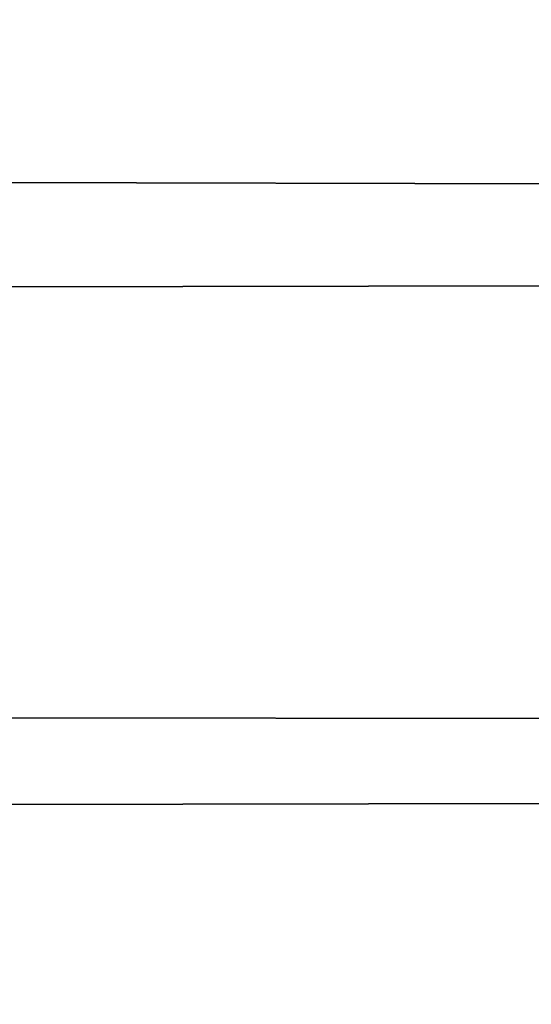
# Model space of a CAD drawing. Header units: millimetres. Extents: x -184 to 165, y -135 to 242.
# Tile 392 of 656: x -36.484 to -36.28, y -92.432 to -92.04. Entities that reach past the tile are written whole.
import ezdxf

# ---------------------------------------------------------------- set-up
doc = ezdxf.new("R2010")
doc.units = ezdxf.units.MM
doc.header["$LTSCALE"] = 41.718519
doc.layers.add('384', color=7, linetype='CONTINUOUS')
doc.layers.add('386', color=7, linetype='CONTINUOUS')

msp = doc.modelspace()

# ---------------------------------------------------------------- linework, layer by layer
at = {"layer": '384', "linetype": 'CONTINUOUS'}
for points in [[(-24.67293, -91.68437, 60), (-24.92579, -92.13059, 60), (-172.75951, -91.80421, 60), (-24.67293, -91.68437, 60)], [(-24.92579, -92.13059, 60), (-172.45788, -92.33378, 60), (-172.75951, -91.80421, 60), (-24.92579, -92.13059, 60)], [(-24.92579, -92.13059, 60), (-25.18133, -92.57523, 60), (-172.45788, -92.33378, 60), (-24.92579, -92.13059, 60)], [(-25.18133, -92.57523, 60), (-172.15275, -92.86065, 60), (-172.45788, -92.33378, 60), (-25.18133, -92.57523, 60)]]:
    msp.add_3dface(points, dxfattribs=at)
at = {"layer": '386', "linetype": 'CONTINUOUS'}
for points in [[(-172.82707, -91.68437, 63), (-172.57421, -92.13059, 63), (-24.74049, -91.80421, 63), (-172.82707, -91.68437, 63)], [(-172.57421, -92.13059, 63), (-25.04212, -92.33378, 63), (-24.74049, -91.80421, 63), (-172.57421, -92.13059, 63)], [(-172.57421, -92.13059, 63), (-172.31867, -92.57523, 63), (-25.04212, -92.33378, 63), (-172.57421, -92.13059, 63)], [(-172.31867, -92.57523, 63), (-25.34725, -92.86065, 63), (-25.04212, -92.33378, 63), (-172.31867, -92.57523, 63)]]:
    msp.add_3dface(points, dxfattribs=at)

doc.saveas('drawing.dxf')
